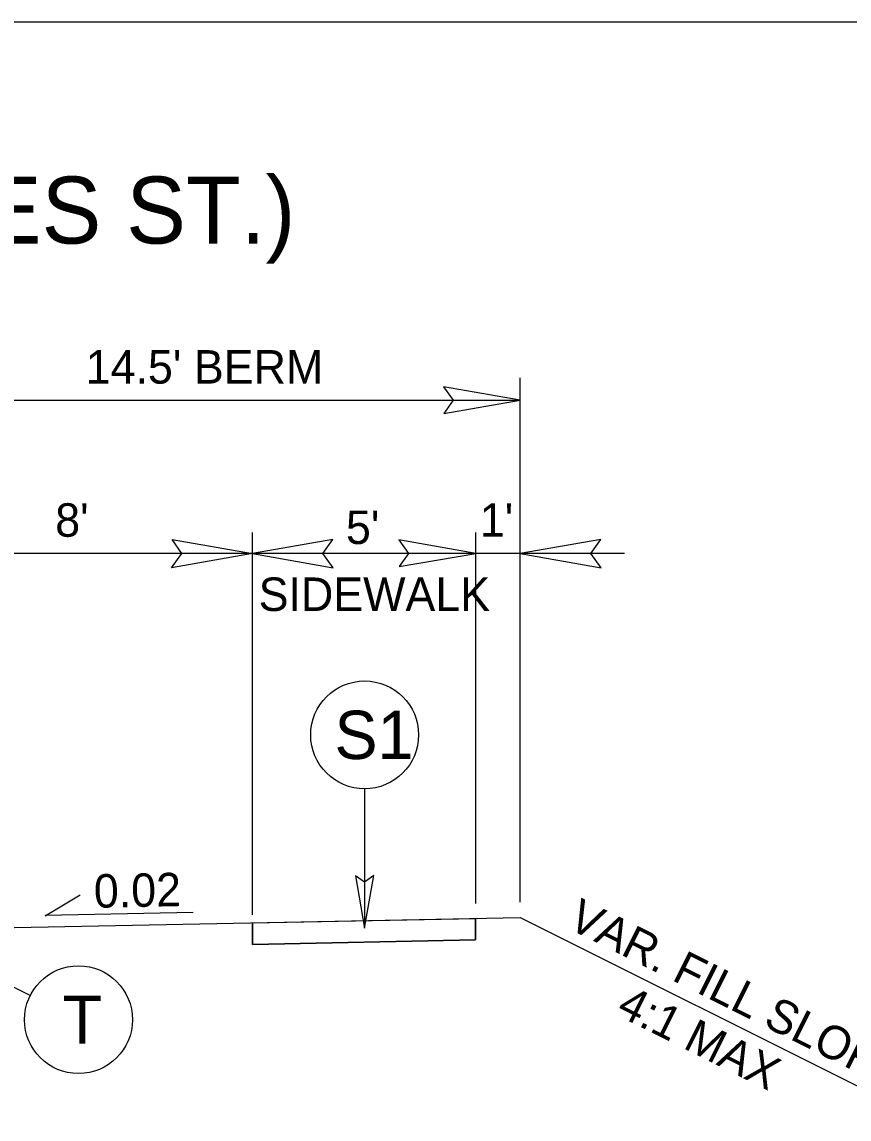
# Model space of a CAD drawing. Extents: x 1487909 to 1489267, y 497866 to 499814.
# Drawn here: x 1488991.3 to 1489009.83, y 498155.01 to 498179.59 of the extents above; entities that cross this region are included whole.
import ezdxf

# ---------------------------------------------------------------- set-up
doc = ezdxf.new("R2010")
doc.units = 0
for name, color, linetype in [('Prop Conc 4in Sidewalk', 7, 'Continuous'), ('Prop Dimension', 7, 'Continuous'), ('Prop Dimension Text', 7, 'Continuous'), ('Prop Shade Light', 7, 'Continuous'), ('Prop Terminator CELL', 7, 'Continuous'), ('Scratch_Level_1', 7, 'Continuous'), ('Typical Hinge Slope Arterial CELL', 7, 'Continuous'), ('Typical Hinge Slope Interstate CELL', 7, 'Continuous'), ('Typical ID Circle CELL', 7, 'Continuous'), ('Typical Pavement Slope CELL', 7, 'Continuous'), ('Typical Pavement Slope Information CELL', 7, 'Continuous'), ('Typical Terminator CELL', 7, 'Continuous'), ('Typical Text ID Circle CELL', 7, 'Continuous')]:
    doc.layers.add(name, color=color, linetype=linetype)

msp = doc.modelspace()

# ---------------------------------------------------------------- linework, layer by layer
at = {"layer": 'Prop Conc 4in Sidewalk'}
for p, q in [((1488996.463, 498159.406), (1489001.463, 498159.506)), ((1488996.463, 498159.406), (1488996.463, 498158.925)), ((1489001.463, 498159.025), (1489001.463, 498159.506)), ((1488996.463, 498158.925), (1489001.463, 498159.025))]:
    msp.add_line(p, q, dxfattribs=at)
at = {"layer": 'Prop Dimension'}
for p, q in [((1489002.464, 498159.869), (1489002.464, 498171.612)), ((1488987.964, 498171.112), (1489002.464, 498171.112)), ((1488996.464, 498159.59), (1488996.464, 498168.153)), ((1489001.464, 498159.838), (1489001.464, 498168.153)), ((1488996.464, 498167.682), (1488988.464, 498167.682)), ((1489001.464, 498167.682), (1488996.464, 498167.682)), ((1489002.464, 498167.682), (1489001.464, 498167.682)), ((1489004.794, 498167.682), (1489002.464, 498167.682))]:
    msp.add_line(p, q, dxfattribs=at)
at = {"layer": 'Prop Shade Light'}
for p, q in [((1488996.463, 498159.406), (1489001.463, 498159.506)), ((1488996.463, 498158.925), (1488996.463, 498159.406)), ((1489001.463, 498159.506), (1489001.463, 498159.025)), ((1489001.463, 498159.025), (1488996.463, 498158.925))]:
    msp.add_line(p, q, dxfattribs=at)
at = {"layer": 'Prop Terminator CELL'}
for points in [[(1489000.754, 498170.817), (1489002.464, 498171.112), (1489000.744, 498171.416), (1489000.963, 498171.112)], [(1488994.664, 498167.992), (1488996.464, 498167.682), (1488994.654, 498167.362), (1488994.884, 498167.682)], [(1488998.264, 498167.992), (1488996.464, 498167.682), (1488998.274, 498167.362), (1488998.044, 498167.682)], [(1488999.754, 498167.387), (1489001.464, 498167.682), (1488999.744, 498167.986), (1488999.963, 498167.682)], [(1489004.264, 498167.992), (1489002.464, 498167.682), (1489004.274, 498167.362), (1489004.044, 498167.682)]]:
    msp.add_lwpolyline(points, close=True, dxfattribs=at)
at = {"layer": 'Scratch_Level_1'}
msp.add_line((1488899.964, 498179.587), (1489049.964, 498179.587), dxfattribs=at)
at = {"layer": 'Typical Hinge Slope Arterial CELL'}
msp.add_line((1489002.463, 498159.526), (1489011.492, 498155.012), dxfattribs=at)
at = {"layer": 'Typical ID Circle CELL'}
for p, q in [((1488998.978, 498162.41), (1488998.978, 498159.287)), ((1488991.488, 498157.776), (1488989.831, 498158.6))]:
    msp.add_line(p, q, dxfattribs=at)
for centre in [(1488998.978, 498163.618), (1488992.57, 498157.238)]:
    msp.add_circle(centre, 1.208, dxfattribs=at)
at = {"layer": 'Typical Pavement Slope CELL'}
msp.add_line((1488988.463, 498159.246), (1489002.463, 498159.526), dxfattribs=at)
at = {"layer": 'Typical Pavement Slope Information CELL'}
for p, q in [((1488991.823, 498159.562), (1488992.606, 498160.036)), ((1488991.823, 498159.582), (1488995.139, 498159.649))]:
    msp.add_line(p, q, dxfattribs=at)
at = {"layer": 'Typical Terminator CELL'}
msp.add_lwpolyline([(1488998.776, 498160.458), (1488998.978, 498159.287), (1488999.186, 498160.465), (1488998.978, 498160.315)], close=True, dxfattribs=at)
msp.add_lwpolyline([(1488998.776, 498160.458), (1488998.978, 498159.287), (1488999.186, 498160.465), (1488998.978, 498160.315)], close=True, dxfattribs=at)

# ---------------------------------------------------------------- texts
at = {"layer": 'Prop Dimension Text'}
for s, p in [("14.5' BERM", (1488992.731, 498171.486)), ("8'", (1488992.048, 498168.055)), ("1'", (1489001.556, 498168.055)), ("5'", (1488998.559, 498167.893)), ('SIDEWALK', (1488996.604, 498166.393))]:
    msp.add_text(s, height=0.75, dxfattribs=at).set_placement(p)
at = {"layer": 'Typical Hinge Slope Arterial CELL'}
for s, p in [('VAR. FILL SLOPE', (1489003.489, 498159.303)), ('4:1 MAX', (1489004.586, 498157.358))]:
    msp.add_text(s, height=0.75, rotation=333.4658, dxfattribs=at).set_placement(p)
at = {"layer": 'Typical Hinge Slope Interstate CELL'}
msp.add_text('C -Y2- (E. CHARLES ST.)', height=1.5, dxfattribs=at).set_placement((1488974.133, 498174.623))
at = {"layer": 'Typical Pavement Slope Information CELL'}
msp.add_text('0.02', height=0.75, rotation=1.1457, dxfattribs=at).set_placement((1488992.921, 498159.743))
at = {"layer": 'Typical Text ID Circle CELL'}
for s, height, p in [('S1', 1.0817, (1488998.302, 498163.077)), ('T', 1.082, (1488992.215, 498156.697))]:
    msp.add_text(s, height=height, dxfattribs=at).set_placement(p)

doc.saveas('drawing.dxf')
